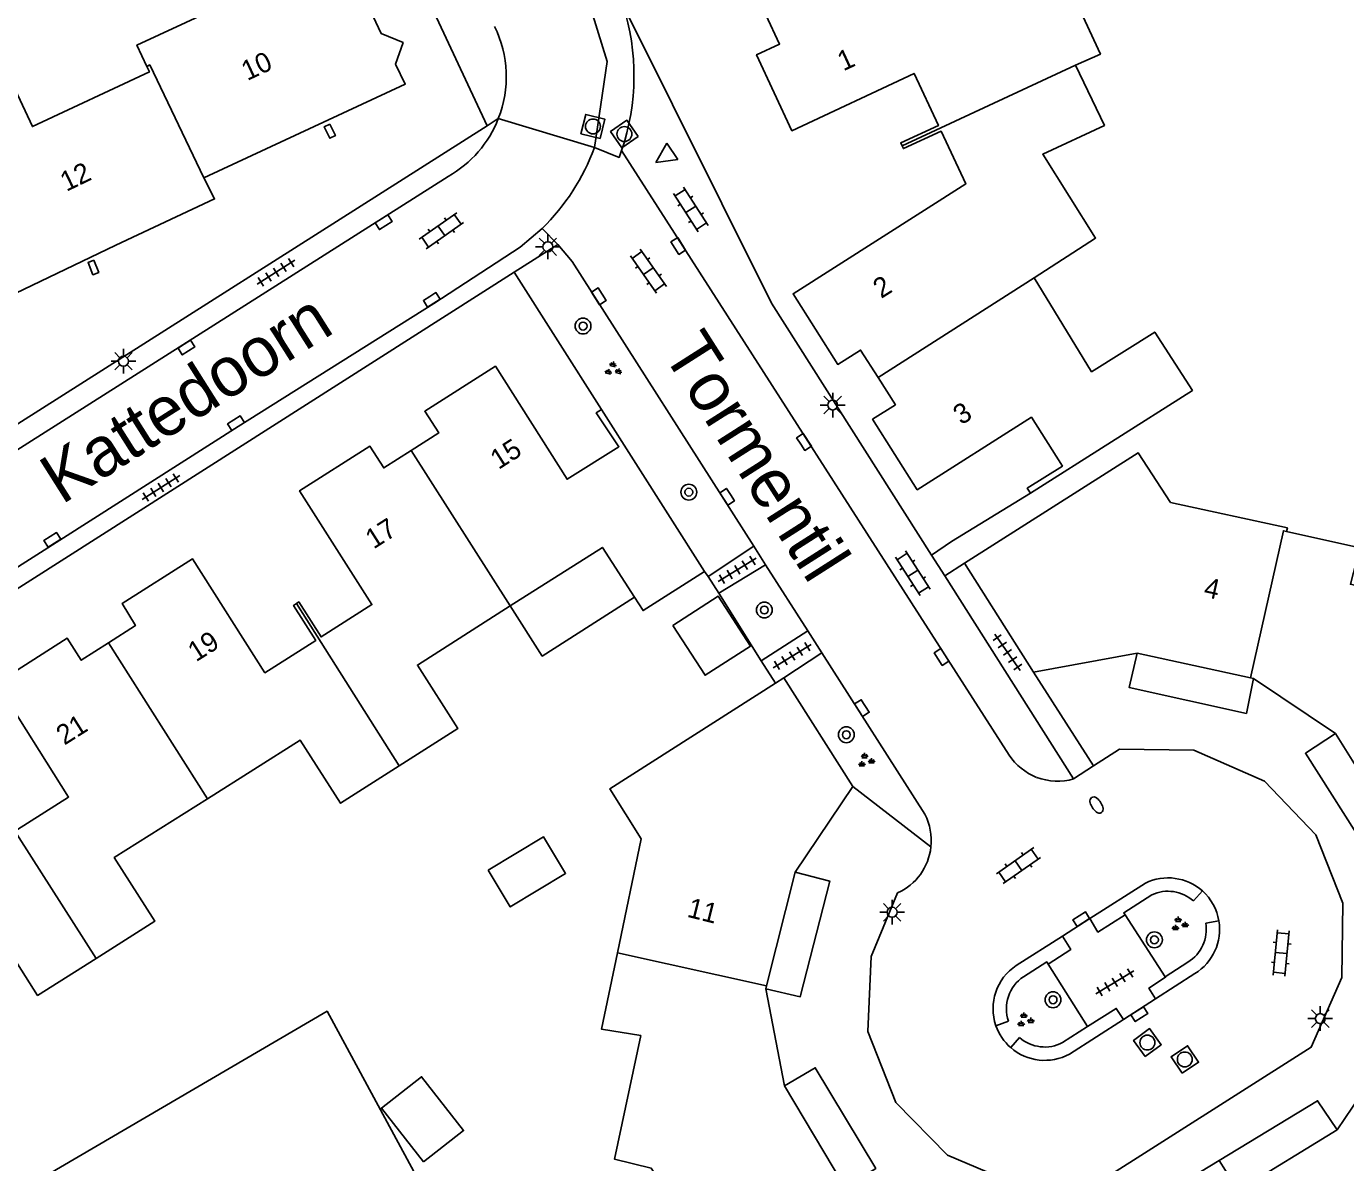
# Model space of a CAD drawing. Extents: x 135999 to 138000, y 396000 to 398501.
# Drawn here: x 137495.1 to 137561.6, y 398385.5 to 398442.8 of the extents above; entities that cross this region are included whole.
import ezdxf

# ---------------------------------------------------------------- set-up
doc = ezdxf.new("R2010")
doc.units = 0
for name, color, linetype in [('gg-afsc-muur', 7, 'Continuous'), ('gg-anno-huisnummerreeks BGT', 7, 'Continuous'), ('gg-anno-openbare ruimte label', 7, 'Continuous'), ('gg-bbg-gedigitaliseerde bebouwing', 7, 'Continuous'), ('gg-bbg-gedigitaliseerde bijgebouw', 7, 'Continuous'), ('gg-bbg-hoofdgebouw', 7, 'Continuous'), ('gg-bbg-luifel en loopbrug', 7, 'Continuous'), ('gg-bbg-onder overbouw', 7, 'Continuous'), ('gg-bbg-pand overbouw', 7, 'Continuous'), ('gg-bbg-pandafbakening', 7, 'Continuous'), ('gg-bbg-tussenscheiding', 7, 'Continuous'), ('gg-bbg-tussenscheiding niveau 01', 7, 'Continuous'), ('gg-knt-verharding', 7, 'Continuous'), ('gg-knt-verharding nz', 7, 'Continuous'), ('gt-grn-groengrens', 7, 'Continuous'), ('gt-grn-weggrens', 7, 'Continuous'), ('gt-symb-boom', 7, 'Continuous'), ('gt-symb-brandkraan', 7, 'Continuous'), ('gt-symb-groenvak', 7, 'Continuous'), ('gt-symb-klinker verharding', 7, 'Continuous'), ('gt-symb-kolk', 7, 'Continuous'), ('gt-symb-lichtmast', 7, 'Continuous'), ('gt-symb-rioolschacht', 7, 'Continuous'), ('gt-symb-tegel verharding', 7, 'Continuous'), ('gt-symb-waterafsluiter', 7, 'Continuous')]:
    doc.layers.add(name, color=color, linetype=linetype)

# ---------------------------------------------------------------- blocks, each defined once
blk = doc.blocks.new('gt0-WAFSL')
at = {"layer": 'gt-symb-waterafsluiter'}
for p, q in [((-0.5, -0.333), (0, 0.667)), ((0, 0.667), (0.5, -0.333)), ((0.5, -0.333), (-0.5, -0.333))]:
    blk.add_line(p, q, dxfattribs=at)
blk = doc.blocks.new('gt0-RS')
at = {"layer": 'gt-symb-rioolschacht'}
blk.add_lwpolyline([(-0.5, -0.5), (0.5, -0.5), (0.5, 0.5), (-0.5, 0.5)], close=True, dxfattribs=at)
blk.add_circle((0, 0), 0.375, dxfattribs=at)
blk = doc.blocks.new('gt0-KL1')
at = {"layer": 'gt-symb-klinker verharding'}
for p, q in [((-1.15, 0.3), (1.15, 0.3)), ((-1, -0.3), (-1, 0.3)), ((-0.5, 0.3), (-0.5, 0.45)), ((0, -0.3), (0, 0.3)), ((0.5, 0.3), (0.5, 0.45)), ((1, -0.3), (1, 0.3)), ((-1.15, -0.3), (1.15, -0.3)), ((-0.5, -0.45), (-0.5, -0.3)), ((0.5, -0.45), (0.5, -0.3))]:
    blk.add_line(p, q, dxfattribs=at)
blk = doc.blocks.new('gt0-KOLK')
at = {"layer": 'gt-symb-kolk'}
blk.add_lwpolyline([(0, 0), (0.375, 0), (0.375, 0.4), (-0.375, 0.4), (-0.375, 0), (0, 0)], dxfattribs=at)
blk = doc.blocks.new('gt0-LMAST')
at = {"layer": 'gt-symb-lichtmast'}
for p, q in [((-0.182, 0.173), (-0.447, 0.438)), ((-0.005, 0.246), (-0.005, 0.621)), ((0.172, 0.173), (0.437, 0.438)), ((-0.255, -0.004), (-0.63, -0.004)), ((-0.182, -0.181), (-0.447, -0.446)), ((-0.005, -0.254), (-0.005, -0.629)), ((0.437, -0.446), (0.172, -0.181)), ((0.245, -0.004), (0.62, -0.004))]:
    blk.add_line(p, q, dxfattribs=at)
blk.add_circle((-0.005, -0.004), 0.25, dxfattribs=at)
blk = doc.blocks.new('gt0-BOOM')
at = {"layer": 'gt-symb-boom'}
for radius in [0.4, 0.2]:
    blk.add_circle((0, 0), radius, dxfattribs=at)
blk = doc.blocks.new('gt0-GRVAK')
at = {"layer": 'gt-symb-groenvak'}
for p, q in [((-0.11, 0.189), (-0.228, 0.24)), ((-0.182, 0.153), (0.088, 0.153)), ((-0.091, 0.211), (-0.156, 0.322)), ((-0.047, 0.214), (-0.047, 0.393)), ((-0.004, 0.211), (0.061, 0.322)), ((0.015, 0.189), (0.133, 0.24)), ((0.262, -0.052), (0.197, 0.059)), ((0.305, -0.049), (0.305, 0.13)), ((0.349, -0.052), (0.414, 0.059)), ((-0.245, -0.228), (-0.363, -0.177)), ((-0.318, -0.264), (-0.047, -0.264)), ((-0.226, -0.206), (-0.291, -0.095)), ((-0.183, -0.203), (-0.183, -0.024)), ((-0.139, -0.206), (-0.074, -0.095)), ((-0.12, -0.228), (-0.002, -0.177)), ((0.243, -0.074), (0.125, -0.023)), ((0.17, -0.11), (0.441, -0.11)), ((0.368, -0.074), (0.486, -0.023))]:
    blk.add_line(p, q, dxfattribs=at)
blk = doc.blocks.new('gt0-TEG1')
at = {"layer": 'gt-symb-tegel verharding'}
for p, q in [((-1.125, 0), (1.125, 0)), ((-0.9, -0.25), (-0.9, 0.25)), ((-0.45, -0.25), (-0.45, 0.25)), ((0, -0.25), (0, 0.25)), ((0.45, -0.25), (0.45, 0.25)), ((0.9, -0.25), (0.9, 0.25))]:
    blk.add_line(p, q, dxfattribs=at)
blk = doc.blocks.new('gt0-BR')
at = {"layer": 'gt-symb-brandkraan'}
for centre, radius, start, end in [((-0.244, 0), 0.206, 107.56694, 252.43307), ((0.599, -2.664), 3, 106.89205, 107.56694), ((0, -0.691), 0.938, 73.10799, 106.89205), ((-0.599, -2.664), 3, 72.43309, 73.10799), ((0.244, 0), 0.206, 287.56695, 72.43309), ((0.599, 2.664), 3, 252.43307, 253.10797), ((0, 0.691), 0.938, 253.10797, 286.89206), ((-0.599, 2.664), 3, 286.89206, 287.56695)]:
    blk.add_arc(centre, radius, start, end, dxfattribs=at)

msp = doc.modelspace()

# ---------------------------------------------------------------- linework, layer by layer
at = {"layer": 'gg-afsc-muur'}
for p, q in [((137529.278, 398415.317), (137529.454, 398415.063)), ((137529.278, 398415.317), (137529.454, 398415.063)), ((137529.454, 398415.063), (137530, 398414.222)), ((137529.454, 398415.063), (137530, 398414.222)), ((137530, 398414.222), (137532.128, 398410.821)), ((137530, 398414.222), (137532.128, 398410.821)), ((137532.128, 398410.821), (137532.849, 398409.699)), ((137532.128, 398410.821), (137532.849, 398409.699))]:
    msp.add_line(p, q, dxfattribs=at)
for points in [[(137510.382, 398437.88), (137510.099, 398437.743), (137510.379, 398437.165), (137510.663, 398437.303), (137510.382, 398437.88)], [(137498.478, 398431.011), (137498.192, 398430.893), (137498.442, 398430.286), (137498.729, 398430.405), (137498.478, 398431.011)]]:
    msp.add_lwpolyline(points, dxfattribs=at)
at = {"layer": 'gg-bbg-gedigitaliseerde bebouwing'}
for points in [[(137503.555, 398451.562), (137506.713, 398444.686), (137500.657, 398441.861), (137501.154, 398440.789)], [(137501.154, 398440.789), (137501.286, 398440.506), (137495.385, 398437.754), (137491.879, 398445.24), (137487.677, 398443.249), (137491.602, 398434.941)]]:
    msp.add_lwpolyline(points, dxfattribs=at)
at = {"layer": 'gg-bbg-gedigitaliseerde bijgebouw'}
for points in [[(137527.672, 398412.607), (137529.3, 398410.087), (137531.584, 398411.562), (137529.956, 398414.083), (137527.672, 398412.607)], [(137515.099, 398385.555), (137517.124, 398387.131), (137515.01, 398389.847), (137512.985, 398388.271), (137515.099, 398385.555)]]:
    msp.add_lwpolyline(points, dxfattribs=at)
at = {"layer": 'gg-bbg-hoofdgebouw'}
for p, q in [((137524.075, 398423.496), (137529.278, 398415.317)), ((137542.374, 398415.738), (137545.864, 398410.247)), ((137545.864, 398410.247), (137551.079, 398411.207)), ((137533.266, 398409.965), (137532.849, 398409.699)), ((137536.749, 398404.474), (137533.266, 398409.965)), ((137556.95, 398409.92), (137561.079, 398407.152)), ((137533.835, 398400.155), (137536.749, 398404.474)), ((137532.357, 398394.272), (137533.305, 398389.382)), ((137563.906, 398391.24), (137561.159, 398387.163))]:
    msp.add_line(p, q, dxfattribs=at)
for points in [[(137506.166, 398453.277), (137507.628, 398453.843), (137512.966, 398442.45), (137514.073, 398441.985), (137513.701, 398440.903), (137514.182, 398439.895), (137504.037, 398435.171)], [(137547.973, 398440.851), (137549.228, 398441.412), (137547.805, 398444.492), (137546.619, 398443.946), (137545.972, 398445.206), (137542.751, 398444.673), (137542.176, 398444.383), (137540.828, 398447.298)], [(137532.363, 398443.385), (137533.057, 398441.91), (137531.897, 398441.377), (137533.674, 398437.548), (137539.84, 398440.438), (137541.059, 398437.806), (137539.165, 398436.929), (137539.231, 398436.79)], [(137545.882, 398430.125), (137548.988, 398432.134), (137546.319, 398436.355), (137549.431, 398437.811), (137547.973, 398440.851)], [(137539.231, 398436.79), (137539.302, 398436.641), (137541.196, 398437.518), (137542.442, 398434.859), (137533.736, 398429.324), (137535.991, 398425.761), (137537.14, 398426.488), (137538.019, 398425.102)], [(137504.037, 398435.171), (137504.576, 398434.106), (137499.598, 398431.776), (137494.527, 398429.336)], [(137545.7, 398419.275), (137553.867, 398424.448), (137551.966, 398427.392), (137548.783, 398425.393), (137545.882, 398430.125)], [(137514.476, 398421.417), (137515.87, 398422.305), (137515.17, 398423.401), (137518.728, 398425.674), (137522.34, 398419.969), (137524.954, 398421.614), (137523.816, 398423.314), (137524.075, 398423.496)], [(137538.019, 398425.102), (137538.892, 398423.726), (137537.743, 398422.998), (137539.992, 398419.447), (137545.754, 398423.096), (137547.311, 398420.638), (137545.545, 398419.52), (137545.7, 398419.275)], [(137508.7, 398413.708), (137508.819, 398413.784), (137509.94, 398412.02), (137512.505, 398413.651), (137508.856, 398419.389), (137512.405, 398421.64), (137513.101, 398420.542), (137514.476, 398421.417)], [(137558.609, 398417.345), (137558.653, 398417.517), (137552.768, 398418.801), (137551.132, 398421.31), (137542.374, 398415.738)], [(137570.714, 398406.125), (137570.84, 398406.19), (137567.61, 398411.291), (137568.035, 398413.221), (137561.835, 398414.677), (137562.303, 398416.512), (137558.609, 398417.345)], [(137525.742, 398414.024), (137524.123, 398416.534), (137519.48, 398413.584)], [(137499.222, 398411.726), (137500.581, 398412.596), (137499.905, 398413.7), (137503.459, 398415.957), (137507.108, 398410.219), (137509.673, 398411.85), (137508.552, 398413.614), (137508.7, 398413.708)], [(137529.278, 398415.317), (137526.177, 398413.349), (137525.742, 398414.024)], [(137519.48, 398413.584), (137514.796, 398410.607), (137516.836, 398407.413), (137513.874, 398405.521)], [(137493.377, 398403.977), (137493.514, 398404.08), (137494.632, 398402.314), (137497.209, 398403.946), (137493.571, 398409.691), (137497.142, 398411.952), (137497.849, 398410.848), (137499.222, 398411.726)], [(137532.849, 398409.699), (137524.499, 398404.365), (137526.079, 398401.849), (137524.887, 398396.102)], [(137513.874, 398405.521), (137510.924, 398403.637), (137508.891, 398406.813), (137504.211, 398403.858)], [(137504.211, 398403.858), (137499.518, 398400.895), (137501.567, 398397.694), (137498.603, 398395.817)], [(137498.603, 398395.817), (137495.646, 398393.945), (137493.616, 398397.132), (137488.91, 398394.153)], [(137524.887, 398396.102), (137524.086, 398392.242), (137526.053, 398391.919), (137524.73, 398385.695), (137526.586, 398385.238), (137529.824, 398380.302)]]:
    msp.add_lwpolyline(points, dxfattribs=at)
at = {"layer": 'gg-bbg-luifel en loopbrug'}
for points in [[(137519.48, 398413.584), (137521.095, 398411.056), (137525.742, 398414.024)], [(137518.36, 398400.259), (137521.15, 398401.947), (137522.268, 398400.099), (137519.477, 398398.411), (137518.36, 398400.259)]]:
    msp.add_lwpolyline(points, dxfattribs=at)
at = {"layer": 'gg-bbg-onder overbouw'}
for p, q in [((137551.079, 398411.207), (137556.794, 398409.954)), ((137561.079, 398407.152), (137564.166, 398402.19)), ((137532.396, 398394.427), (137533.835, 398400.155)), ((137536.28, 398384.399), (137533.305, 398389.382)), ((137561.159, 398387.163), (137556.168, 398384.114))]:
    msp.add_line(p, q, dxfattribs=at)
at = {"layer": 'gg-bbg-pand overbouw'}
for points in [[(137556.95, 398409.92), (137556.589, 398408.17), (137550.679, 398409.478), (137551.079, 398411.207)], [(137564.251, 398402.054), (137562.813, 398401.061), (137559.561, 398406.158), (137561.079, 398407.152)], [(137533.835, 398400.155), (137535.581, 398399.716), (137534.095, 398393.882), (137532.357, 398394.272)], [(137533.305, 398389.382), (137534.85, 398390.305), (137537.905, 398385.222), (137536.362, 398384.262)], [(137555.221, 398385.625), (137560.179, 398388.636), (137561.159, 398387.163)], [(137551.167, 398381.058), (137550.204, 398382.579), (137555.221, 398385.625)]]:
    msp.add_lwpolyline(points, dxfattribs=at)
at = {"layer": 'gg-bbg-pandafbakening'}
for p, q in [((137556.794, 398409.954), (137556.95, 398409.92)), ((137532.357, 398394.272), (137532.396, 398394.427))]:
    msp.add_line(p, q, dxfattribs=at)
at = {"layer": 'gg-bbg-tussenscheiding'}
for p, q in [((137539.231, 398436.79), (137547.973, 398440.851)), ((137538.019, 398425.102), (137545.882, 398430.125)), ((137514.476, 398421.417), (137519.48, 398413.584)), ((137508.7, 398413.708), (137513.874, 398405.521)), ((137499.222, 398411.726), (137504.211, 398403.858)), ((137493.377, 398403.977), (137498.603, 398395.817)), ((137524.887, 398396.102), (137532.396, 398394.427))]:
    msp.add_line(p, q, dxfattribs=at)
for points in [[(137504.037, 398435.171), (137501.307, 398440.861), (137501.154, 398440.789)], [(137556.794, 398409.954), (137558.453, 398417.38), (137558.609, 398417.345)]]:
    msp.add_lwpolyline(points, dxfattribs=at)
at = {"layer": 'gg-bbg-tussenscheiding niveau 01'}
msp.add_line((137556.168, 398384.114), (137555.221, 398385.625), dxfattribs=at)
at = {"layer": 'gg-knt-verharding'}
for p, q in [((137518.876, 398438.156), (137518.314, 398437.799)), ((137518.314, 398437.799), (137484.267, 398416.169)), ((137489.824, 398418.406), (137516.354, 398435.244)), ((137521.085, 398432.613), (137521.88, 398431.809)), ((137519.678, 398430.407), (137521.88, 398431.809)), ((137476.996, 398403.232), (137519.678, 398430.407)), ((137524.075, 398423.496), (137519.678, 398430.407)), ((137531.757, 398416.599), (137529.454, 398415.063)), ((137531.757, 398416.599), (137532.353, 398415.665)), ((137541.378, 398415.105), (137540.717, 398416.146)), ((137530, 398414.222), (137532.353, 398415.665)), ((137532.353, 398415.665), (137534.481, 398412.333)), ((137547.88, 398404.862), (137541.378, 398415.105)), ((137534.481, 398412.333), (137532.128, 398410.821)), ((137535.186, 398411.228), (137534.481, 398412.333)), ((137535.186, 398411.228), (137533.266, 398409.965)), ((137535.186, 398411.228), (137540.382, 398403.083)), ((137545.864, 398410.247), (137548.888, 398405.518)), ((137548.888, 398405.518), (137547.88, 398404.862)), ((137540.685, 398401.433), (137536.749, 398404.474)), ((137551.499, 398399.612), (137548.693, 398397.822)), ((137548.693, 398397.822), (137547.31, 398396.939)), ((137550.476, 398398.005), (137552.497, 398394.893)), ((137547.31, 398396.939), (137544.987, 398395.457)), ((137548.577, 398392.373), (137546.599, 398395.527)), ((137552.005, 398393.776), (137553.988, 398395.051)), ((137550.392, 398392.74), (137552.005, 398393.776)), ((137547.666, 398390.988), (137550.392, 398392.74))]:
    msp.add_line(p, q, dxfattribs=at)
for points in [[(137523.722, 398436.691), (137524.371, 398441.031), (137523.068, 398445.24), (137521.583, 398448.425), (137518.106, 398455.622)], [(137540.717, 398416.146), (137532.656, 398428.844), (137525.16, 398443.899)], [(137523.722, 398436.691), (137524.961, 398436.201), (137525.091, 398436.543)], [(137492.537, 398414.21), (137505.757, 398422.626), (137515.629, 398428.841), (137519.986, 398431.666), (137521.085, 398432.613)], [(137521.88, 398431.809), (137522.591, 398430.95), (137531.757, 398416.599)], [(137545.7, 398419.275), (137541.721, 398416.839), (137540.717, 398416.146)], [(137548.888, 398405.518), (137550.191, 398406.366), (137553.938, 398406.319), (137557.503, 398404.75), (137560.097, 398402.047), (137561.449, 398398.597), (137561.404, 398394.852), (137559.861, 398391.336), (137548.725, 398384.259), (137545.044, 398384.393), (137541.528, 398385.892), (137538.92, 398388.552), (137537.507, 398392.131), (137537.675, 398395.917), (137539.006, 398399.114)], [(137548.693, 398397.822), (137549.1, 398397.139), (137550.476, 398398.005)], [(137546.599, 398395.527), (137547.734, 398396.264), (137547.31, 398396.939)], [(137552.497, 398394.893), (137552.514, 398394.867), (137551.673, 398394.319), (137552.005, 398393.776)], [(137550.392, 398392.74), (137550.03, 398393.291), (137548.577, 398392.373)]]:
    msp.add_lwpolyline(points, dxfattribs=at)
for centre, radius, start, end in [((137513.483, 398440.27), 5.793, 338.5949, 25.96172), ((137513.496, 398440.268), 5.78, 299.63895, 338.57124), ((137513.301, 398440.538), 11.108, 314.48525, 339.73806), ((137537.792, 398401.755), 2.911, 353.65742, 27.15389), ((137537.804, 398401.752), 2.899, 294.49925, 353.69025), ((137552.638, 398397.274), 2.6, 48.27074, 115.97805), ((137552.639, 398397.274), 2.6, 9.6977, 48.29492), ((137552.638, 398397.274), 2.601, 301.26875, 9.68446), ((137546.424, 398393.28), 2.609, 123.43717, 199.20656), ((137546.423, 398393.281), 1.934, 123.55932, 199.23483), ((137546.428, 398393.284), 2.613, 199.25925, 228.92853), ((137546.424, 398393.28), 1.934, 228.92669, 297.78528), ((137546.423, 398393.281), 2.608, 228.957, 298.452)]:
    msp.add_arc(centre, radius, start, end, dxfattribs=at)
at = {"layer": 'gg-knt-verharding nz'}
msp.add_line((137525.091, 398436.543), (137544.622, 398406.059), dxfattribs=at)
for centre, radius, start, end in [((137513.946, 398440.326), 11.769, 341.2509, 17.67425), ((137547.207, 398407.855), 3.148, 214.78, 247.76017), ((137547.069, 398407.752), 3.002, 249.46841, 285.67787)]:
    msp.add_arc(centre, radius, start, end, dxfattribs=at)
at = {"layer": 'gt-grn-groengrens'}
for p, q in [((137514.611, 398445.725), (137518.314, 398437.799)), ((137553.921, 398398.713), (137554.369, 398399.215)), ((137554.538, 398397.598), (137555.202, 398397.712)), ((137552.497, 398394.893), (137553.639, 398395.626)), ((137544.597, 398392.644), (137543.961, 398392.422)), ((137547.325, 398391.569), (137548.577, 398392.373)), ((137545.153, 398391.822), (137544.711, 398391.314))]:
    msp.add_line(p, q, dxfattribs=at)
for points in [[(137551.826, 398399.022), (137550.405, 398398.116), (137550.476, 398398.005)], [(137546.599, 398395.527), (137546.526, 398395.641), (137545.354, 398394.893)], [(137486.33, 398378.772), (137495.227, 398384.359), (137510.244, 398393.151), (137512.264, 398389.416), (137527.608, 398361.041)]]:
    msp.add_lwpolyline(points, dxfattribs=at)
for centre, radius, start, end in [((137552.639, 398397.274), 1.927, 48.28273, 114.93669), ((137552.638, 398397.273), 1.928, 301.28932, 9.69587)]:
    msp.add_arc(centre, radius, start, end, dxfattribs=at)
at = {"layer": 'gt-grn-weggrens'}
for p, q in [((137518.876, 398438.156), (137523.722, 398436.691)), ((137541.378, 398415.105), (137542.374, 398415.738))]:
    msp.add_line(p, q, dxfattribs=at)

# ---------------------------------------------------------------- block references
at = {"layer": 'gt-symb-boom'}
for p in [(137523.147, 398427.697), (137528.481, 398419.322), (137532.287, 398413.38), (137536.421, 398407.091), (137551.952, 398396.75), (137546.84, 398393.729)]:
    msp.add_blockref('gt0-BOOM', p, dxfattribs=at)
at = {"layer": 'gt-symb-brandkraan', "rotation": 123.16559931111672}
msp.add_blockref('gt0-BR', (137549.033, 398403.548), dxfattribs=at)
at = {"layer": 'gt-symb-groenvak', "rotation": -14.189180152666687}
msp.add_blockref('gt0-GRVAK', (137524.644, 398425.509), dxfattribs=at)
at = {"layer": 'gt-symb-groenvak'}
for p in [(137537.391, 398405.782), (137553.195, 398397.529), (137545.415, 398392.698)]:
    msp.add_blockref('gt0-GRVAK', p, dxfattribs=at)
at = {"layer": 'gt-symb-klinker verharding'}
for p, rotation in [((137528.576, 398433.576), -57.37496440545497), ((137516.007, 398432.5), -144.97512672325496), ((137526.441, 398430.464), 125.02487328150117), ((137539.769, 398415.234), -57.37496440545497), ((137545.099, 398400.494), -144.97512672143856), ((137558.344, 398396.084), 84.4890230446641)]:
    msp.add_blockref('gt0-KL1', p, dxfattribs=dict(at, rotation=rotation))
at = {"layer": 'gt-symb-kolk'}
for p, rotation in [((137512.988, 398433.1), -147.7881026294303), ((137527.782, 398431.626), -57.660622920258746), ((137524.117, 398429.303), 122.67327747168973), ((137515.416, 398429.183), -147.78810263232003), ((137503.046, 398426.783), -147.78810263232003), ((137505.545, 398422.966), -147.78810263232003), ((137534.121, 398421.74), -56.8344006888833), ((137530.576, 398419.197), 122.83164893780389), ((137496.286, 398417.085), -147.78810263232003), ((137541.057, 398410.903), -57.454106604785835), ((137537.037, 398408.325), -57.454106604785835), ((137548.155, 398397.967), -147.32672252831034), ((137551.085, 398393.167), -147.12021809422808)]:
    msp.add_blockref('gt0-KOLK', p, dxfattribs=dict(at, rotation=rotation))
at = {"layer": 'gt-symb-lichtmast'}
for p in [(137521.38, 398431.696), (137499.985, 398425.929), (137535.737, 398423.717), (137538.735, 398398.146), (137560.317, 398392.783)]:
    msp.add_blockref('gt0-LMAST', p, dxfattribs=at)
at = {"layer": 'gt-symb-rioolschacht'}
for p, rotation in [((137523.646, 398437.76), 76.17220496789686), ((137525.234, 398437.375), 124.69152882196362), ((137551.599, 398391.573), 36.13684490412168), ((137553.484, 398390.719), 33.578813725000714)]:
    msp.add_blockref('gt0-RS', p, dxfattribs=dict(at, rotation=rotation))
at = {"layer": 'gt-symb-tegel verharding'}
for p, rotation in [((137507.671, 398430.409), 32.41844994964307), ((137501.864, 398419.556), 32.466799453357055), ((137530.923, 398415.404), 31.543673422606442), ((137544.545, 398411.249), 125.02487327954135), ((137533.691, 398411.058), 31.543673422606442), ((137549.959, 398394.611), 31.258485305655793)]:
    msp.add_blockref('gt0-TEG1', p, dxfattribs=dict(at, rotation=rotation))
at = {"layer": 'gt-symb-waterafsluiter', "rotation": 123.78542795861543}
msp.add_blockref('gt0-WAFSL', (137527.369, 398436.317), dxfattribs=at)

# ---------------------------------------------------------------- texts
at = {"layer": 'gg-anno-huisnummerreeks BGT'}
for s, rotation, p in [('10', 25, (137506.221, 398440.049)), ('1', 24.9, (137536.27, 398440.534)), ('12', 25.7, (137497.099, 398434.458)), ('2', 32.3, (137538.178, 398429.058)), ('3', 32.3, (137542.217, 398422.683)), ('15', 32.5, (137518.886, 398420.437)), ('17', 32.4, (137512.588, 398416.427)), ('4', 347.6, (137554.391, 398414.064)), ('19', 32.4, (137503.638, 398410.741)), ('21', 32.3, (137497, 398406.538)), ('11', 345.9, (137528.348, 398397.922))]:
    msp.add_text(s, height=1, rotation=rotation, dxfattribs=at).set_placement(p)
at = {"layer": 'gg-anno-openbare ruimte label'}
for s, rotation, p in [('Kattedoorn', 32.3, (137496.865, 398418.667)), ('Tormentil', 302.5, (137527.104, 398426.358))]:
    msp.add_text(s, height=2.5, rotation=rotation, dxfattribs=at).set_placement(p)

doc.saveas('drawing.dxf')
